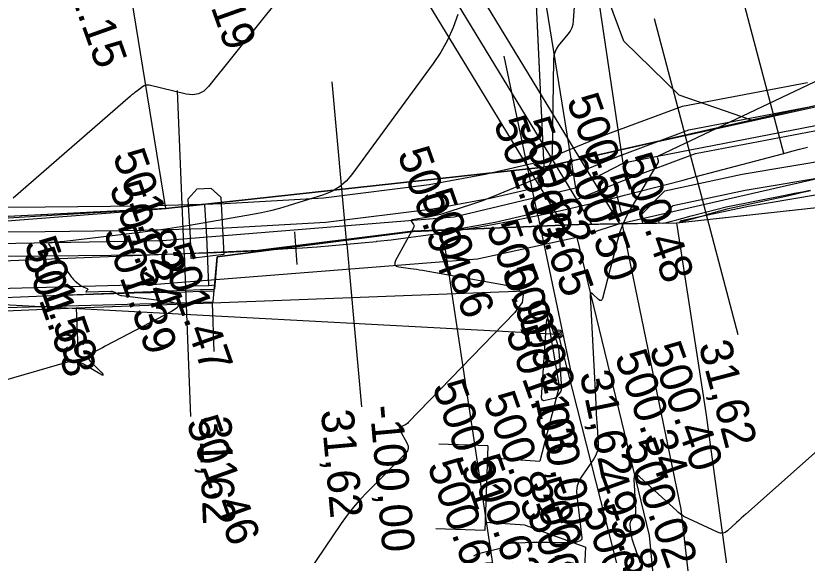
# Model space of a CAD drawing. Extents: x -636600 to -628587, y -1090963 to -1085869.
# Drawn here: x -629666.16 to -629617.63, y -1086381.66 to -1086348.6 of the extents above; entities that cross this region are included whole.
import ezdxf

# ---------------------------------------------------------------- set-up
doc = ezdxf.new("R2010")
doc.units = 0
for name, color, linetype in [('01_OBVOD PÚ', 7, 'Continuous'), ('01_PARCELY_NÁVRH_PC', 7, 'Continuous'), ('07_ELEKTRO', 7, 'Continuous'), ('07_OCH_P A POPISY TI', 7, 'Continuous'), ('07_PLYNOVOD', 7, 'Continuous'), ('07_SDĚLOVACÍ', 7, 'Continuous'), ('07_VODOVOD', 7, 'Continuous'), ('20', 7, 'Continuous'), ('23', 7, 'Continuous'), ('33', 7, 'Continuous'), ('40', 7, 'Continuous'), ('53', 7, 'Continuous'), ('60', 7, 'Continuous'), ('Ex_Major Contours', 7, 'Continuous'), ('Ex_Minor Contours', 7, 'Continuous'), ('HEKTOMETRY20', 7, 'Continuous'), ('HL_BODY', 7, 'Continuous'), ('koty_vše', 7, 'Continuous'), ('POLOMERY', 7, 'Continuous'), ('situace_osa', 7, 'Continuous'), ('situace_těleso', 7, 'Continuous'), ('situace_vozovka', 7, 'Continuous'), ('VRCHOLY', 7, 'Continuous')]:
    doc.layers.add(name, color=color, linetype=linetype)

msp = doc.modelspace()

# ---------------------------------------------------------------- linework, layer by layer
at = {"layer": '01_OBVOD PÚ'}
msp.add_lwpolyline([(-629689.354, -1086367.094), (-629654.053, -1086366.13), (-629653.803, -1086363.368), (-629641.798, -1086361.823), (-629631.628, -1086361.386), (-629625.633, -1086361.296), (-629602.827, -1086358.793)], dxfattribs=at)
at = {"layer": '01_PARCELY_NÁVRH_PC'}
for points in [[(-629655.041, -1086238.256), (-629648.464, -1086268.359), (-629639.035, -1086308.858), (-629634.491, -1086342.708), (-629633.787, -1086357.876), (-629621.038, -1086354.997), (-629625.478, -1086353.468), (-629628.87, -1086350.151), (-629630.497, -1086345.744), (-629635.588, -1086308.227), (-629651.132, -1086238.256)], [(-629610.099, -1086352.527), (-629633.787, -1086357.876), (-629656.963, -1086360.414), (-629685.902, -1086361.891), (-629700.061, -1086360.713), (-629744.149, -1086352.37), (-629754.531, -1086351.285), (-629768.857, -1086351.157), (-629785.49, -1086352.245), (-629783.849, -1086359.674), (-629759.729, -1086357.373), (-629749.184, -1086357.843), (-629735.91, -1086359.966), (-629716.48, -1086363.436), (-629712.009, -1086364.014), (-629696.199, -1086366.075), (-629689.354, -1086367.094), (-629654.053, -1086366.13), (-629653.803, -1086363.368), (-629641.798, -1086361.823), (-629631.628, -1086361.386), (-629625.633, -1086361.296), (-629602.827, -1086358.793)]]:
    msp.add_lwpolyline(points, dxfattribs=at)
at = {"layer": '07_ELEKTRO'}
msp.add_lwpolyline([(-629626.694, -1086361.312), (-629626.731, -1086361.134), (-629625.85, -1086360.237), (-629621.421, -1086359.291), (-629610.437, -1086357.441), (-629602.929, -1086357.28), (-629597.955, -1086358.528), (-629591.769, -1086360.949), (-629582.284, -1086366.294), (-629576.911, -1086369.056), (-629572.191, -1086370.575), (-629565.708, -1086373.176), (-629563.781, -1086370.232), (-629559.894, -1086371.558), (-629553.974, -1086372.661), (-629550.441, -1086372.808), (-629542.308, -1086372.585), (-629538.368, -1086371.844), (-629535.005, -1086369.488), (-629534.793, -1086368.284), (-629513.351, -1086366.424), (-629511.848, -1086373.068)], dxfattribs=at)
at = {"layer": '07_OCH_P A POPISY TI'}
for p in [(-629653.407, -1086363.237), (-629655.398, -1086363.475)]:
    msp.add_line(p, (-629655.398, -1086363.475), dxfattribs=at)
for points in [[(-629629.106, -1086361.348), (-629641.459, -1086341.069)], [(-629632.571, -1086361.427), (-629644.021, -1086342.63)], [(-629690.929, -1086360.016), (-629683.438, -1086360.163), (-629677.799, -1086360.715), (-629671.184, -1086360.349), (-629664.371, -1086360.319), (-629658.347, -1086360.244), (-629653.338, -1086360.1), (-629647.293, -1086359.758), (-629640.816, -1086358.944), (-629637.366, -1086358.302), (-629633.991, -1086357.531), (-629629.846, -1086355.841), (-629625.281, -1086354.144), (-629617.614, -1086352.684)], [(-629639.254, -1086361.705), (-629636.757, -1086361.24), (-629633.085, -1086360.401), (-629628.757, -1086358.637), (-629624.472, -1086357.044), (-629617.17, -1086355.654), (-629611.632, -1086355.05), (-629608.572, -1086354.762), (-629604.194, -1086354.947), (-629599.735, -1086355.661), (-629593.576, -1086357.64), (-629586.937, -1086360.353), (-629580.024, -1086363.738), (-629569.632, -1086367.481), (-629562.852, -1086369.435), (-629561.053, -1086369.997), (-629560.816, -1086371.343), (-629560.459, -1086375.955), (-629559.745, -1086377.242), (-629559.695, -1086380.438)], [(-629627.712, -1086361.327), (-629627.818, -1086360.813), (-629626.352, -1086359.322), (-629621.609, -1086358.309), (-629610.532, -1086356.443), (-629602.816, -1086356.277), (-629597.649, -1086357.574), (-629591.339, -1086360.043), (-629581.81, -1086365.414), (-629576.527, -1086368.129), (-629571.851, -1086369.633), (-629566.096, -1086371.943), (-629564.193, -1086369.035), (-629559.64, -1086370.588), (-629553.861, -1086371.665), (-629550.434, -1086371.808), (-629542.414, -1086371.587), (-629541.077, -1086371.336)], [(-629625.47, -1086361.278), (-629625.347, -1086361.153), (-629621.233, -1086360.274), (-629610.343, -1086358.439), (-629603.042, -1086358.283), (-629598.26, -1086359.483), (-629592.198, -1086361.854), (-629582.759, -1086367.175), (-629577.295, -1086369.983), (-629572.531, -1086371.516), (-629565.32, -1086374.409), (-629563.37, -1086371.429), (-629560.148, -1086372.528), (-629554.087, -1086373.658), (-629550.448, -1086373.809), (-629542.201, -1086373.582), (-629539.85, -1086373.14)], [(-629655.398, -1086363.475), (-629655.455, -1086362.174), (-629655.561, -1086360.233), (-629655.584, -1086359.819), (-629655.032, -1086359.203), (-629654.618, -1086359.18), (-629654.204, -1086359.157), (-629653.588, -1086359.71), (-629653.565, -1086360.123), (-629653.457, -1086362.075), (-629653.407, -1086363.237)], [(-629639.254, -1086361.705), (-629641.814, -1086361.808), (-629651.478, -1086363)], [(-629689.737, -1086363.04), (-629683.613, -1086363.16), (-629677.863, -1086363.723), (-629671.095, -1086363.349), (-629664.346, -1086363.319), (-629658.285, -1086363.243), (-629653.21, -1086363.098), (-629651.478, -1086363)]]:
    msp.add_lwpolyline(points, dxfattribs=at)
at = {"layer": '07_PLYNOVOD'}
for points in [[(-629654.325, -1086365.124), (-629654.456, -1086362.125), (-629654.563, -1086360.178)], [(-629655.248, -1086365.154), (-629654.325, -1086365.124), (-629653.959, -1086365.094)]]:
    msp.add_lwpolyline(points, dxfattribs=at)
at = {"layer": '07_SDĚLOVACÍ'}
msp.add_lwpolyline([(-629690.92, -1086361.516), (-629683.526, -1086361.661), (-629677.831, -1086362.219), (-629671.139, -1086361.849), (-629664.359, -1086361.819), (-629658.316, -1086361.744), (-629653.274, -1086361.599), (-629647.157, -1086361.253), (-629640.585, -1086360.427), (-629637.062, -1086359.771), (-629633.538, -1086358.966), (-629629.301, -1086357.239), (-629624.877, -1086355.594), (-629617.392, -1086354.169)], dxfattribs=at)
at = {"layer": '07_VODOVOD'}
msp.add_lwpolyline([(-629641.96, -1086343.131), (-629630.847, -1086361.375)], dxfattribs=at)
at = {"layer": '20'}
for p, q in [((-629625.624, -1086361.292), (-629602.849, -1086358.79)), ((-629623.814, -1086372.938), (-629625.624, -1086361.292)), ((-629621.94, -1086386.65), (-629623.814, -1086372.938)), ((-629637.217, -1086374.968), (-629640.215, -1086374.862)), ((-629637.217, -1086374.968), (-629637.402, -1086380.159)), ((-629637.402, -1086380.159), (-629640.4, -1086380.052))]:
    msp.add_line(p, q, dxfattribs=at)
at = {"layer": '23'}
for p, q in [((-629656.963, -1086360.414), (-629661.857, -1086330.392)), ((-629634.491, -1086342.708), (-629633.787, -1086357.876)), ((-629633.787, -1086357.876), (-629656.963, -1086360.414)), ((-629654.128, -1086366.189), (-629633.834, -1086365.427)), ((-629633.834, -1086365.427), (-629632.831, -1086371.331)), ((-629667.933, -1086366.727), (-629662.462, -1086366.505)), ((-629662.462, -1086366.505), (-629654.128, -1086366.189)), ((-629662.462, -1086366.505), (-629662.34, -1086369.502)), ((-629654.128, -1086366.189), (-629654.014, -1086369.187)), ((-629632.831, -1086371.331), (-629634.03, -1086375.906)), ((-629637.242, -1086375.668), (-629634.03, -1086375.906)), ((-629634.922, -1086379.82), (-629637.384, -1086379.659)), ((-629634.922, -1086379.82), (-629631.195, -1086381.171)), ((-629631.304, -1086383.077), (-629631.195, -1086381.171))]:
    msp.add_line(p, q, dxfattribs=at)
at = {"layer": '33'}
for radius in [0.25, 0.158, 0.05]:
    msp.add_circle((-629632.871, -1086368.109), radius, dxfattribs=at)
at = {"layer": '40'}
for p, q in [((-629628.905, -1086357.639), (-629635.102, -1086315.962)), ((-629634.491, -1086342.708), (-629631.842, -1086359.139)), ((-629610.301, -1086354.029), (-629628.905, -1086357.639)), ((-629628.992, -1086361.31), (-629609.519, -1086356.86)), ((-629631.842, -1086359.139), (-629628.905, -1086357.639)), ((-629639.276, -1086360.917), (-629631.842, -1086359.139)), ((-629657.172, -1086362.367), (-629639.276, -1086360.917)), ((-629628.992, -1086361.31), (-629631.755, -1086362.195)), ((-629628.992, -1086361.31), (-629625.38, -1086378.842)), ((-629631.755, -1086362.195), (-629637.843, -1086363.518)), ((-629631.755, -1086362.195), (-629627.319, -1086380.464)), ((-629689.743, -1086363.008), (-629657.172, -1086362.367)), ((-629637.843, -1086363.518), (-629657.524, -1086365.081)), ((-629657.524, -1086365.081), (-629689.364, -1086365.93)), ((-629625.38, -1086378.842), (-629623.769, -1086392.797)), ((-629627.319, -1086380.464), (-629626.1, -1086392.478))]:
    msp.add_line(p, q, dxfattribs=at)
at = {"layer": '53'}
for p in [(-629668.617, -1086366.206), (-629623.21, -1086406.032)]:
    msp.add_line(p, (-629632.871, -1086368.109), dxfattribs=at)
at = {"layer": '60'}
msp.add_line((-629656.963, -1086360.414), (-629688.898, -1086362.369), dxfattribs=at)
at = {"layer": 'Ex_Major Contours'}
msp.add_lwpolyline([(-629616.254, -1086374.601), (-629621.389, -1086379.152), (-629621.53, -1086379.278), (-629621.671, -1086379.403), (-629621.812, -1086379.53), (-629621.952, -1086379.656), (-629622.512, -1086380.163), (-629622.656, -1086380.264), (-629622.807, -1086380.313), (-629622.967, -1086380.31), (-629623.134, -1086380.255), (-629625.181, -1086379.286), (-629625.183, -1086379.285), (-629625.184, -1086379.285), (-629625.186, -1086379.286), (-629625.187, -1086379.288), (-629625.192, -1086379.296), (-629625.194, -1086379.298), (-629625.195, -1086379.299), (-629625.197, -1086379.299), (-629625.199, -1086379.298), (-629625.303, -1086379.218), (-629625.321, -1086379.204), (-629625.339, -1086379.19), (-629625.357, -1086379.176), (-629625.375, -1086379.162), (-629625.515, -1086379.051), (-629625.544, -1086379.027), (-629625.573, -1086379.003), (-629625.601, -1086378.978), (-629625.629, -1086378.953), (-629627.902, -1086376.852), (-629628.066, -1086376.731), (-629628.179, -1086376.718), (-629628.242, -1086376.814), (-629628.254, -1086377.017), (-629628.18, -1086378.427), (-629628.176, -1086378.495), (-629628.173, -1086378.563), (-629628.169, -1086378.631), (-629628.164, -1086378.699), (-629628.147, -1086378.97), (-629628.148, -1086379.036), (-629628.16, -1086379.099), (-629628.183, -1086379.16), (-629628.216, -1086379.217), (-629628.421, -1086379.515), (-629628.461, -1086379.585), (-629628.486, -1086379.658), (-629628.498, -1086379.736), (-629628.495, -1086379.816), (-629628.423, -1086380.408), (-629628.404, -1086380.533), (-629628.379, -1086380.656), (-629628.346, -1086380.778), (-629628.307, -1086380.899), (-629627.866, -1086382.13)], dxfattribs=at)
at = {"layer": 'Ex_Minor Contours'}
for points in [[(-629631.554, -1086342.958), (-629631.968, -1086348.897), (-629632.001, -1086349.124), (-629632.066, -1086349.338), (-629632.165, -1086349.539), (-629632.296, -1086349.727), (-629632.888, -1086350.451), (-629633.018, -1086350.639), (-629633.112, -1086350.84), (-629633.17, -1086351.054), (-629633.191, -1086351.281), (-629633.274, -1086357.048), (-629633.348, -1086357.578), (-629633.553, -1086358.02), (-629633.888, -1086358.373), (-629634.354, -1086358.638), (-629636.83, -1086359.662), (-629637.188, -1086359.806), (-629637.548, -1086359.941), (-629637.911, -1086360.069), (-629638.277, -1086360.188), (-629640.124, -1086360.77), (-629640.303, -1086360.824), (-629640.484, -1086360.871), (-629640.667, -1086360.911), (-629640.851, -1086360.946), (-629641.856, -1086361.117), (-629641.898, -1086361.13), (-629641.918, -1086361.151), (-629641.918, -1086361.181), (-629641.897, -1086361.219), (-629641.771, -1086361.388), (-629641.747, -1086361.431), (-629641.737, -1086361.474), (-629641.741, -1086361.519), (-629641.759, -1086361.565), (-629642.866, -1086363.607), (-629642.92, -1086363.752), (-629642.907, -1086363.862), (-629642.825, -1086363.939), (-629642.677, -1086363.981), (-629641.946, -1086364.081), (-629641.763, -1086364.107), (-629641.581, -1086364.135), (-629641.399, -1086364.164), (-629641.218, -1086364.196), (-629636.088, -1086365.115), (-629635.367, -1086365.342), (-629635.038, -1086365.695), (-629635.099, -1086366.174), (-629635.55, -1086366.78), (-629642.088, -1086373.537), (-629642.137, -1086373.583), (-629642.191, -1086373.624), (-629642.248, -1086373.658), (-629642.309, -1086373.688), (-629642.56, -1086373.793), (-629642.611, -1086373.823), (-629642.638, -1086373.862), (-629642.641, -1086373.91), (-629642.621, -1086373.965), (-629642.155, -1086374.819), (-629642.094, -1086374.977), (-629642.088, -1086375.128), (-629642.136, -1086375.271), (-629642.239, -1086375.405), (-629644.618, -1086377.796), (-629645.046, -1086378.248), (-629645.452, -1086378.718), (-629645.836, -1086379.206), (-629646.197, -1086379.713), (-629650.846, -1086386.578)], [(-629649.945, -1086347.446), (-629654.344, -1086352.937), (-629654.63, -1086353.216), (-629654.953, -1086353.387), (-629655.313, -1086353.45), (-629655.71, -1086353.404), (-629657.974, -1086352.858), (-629658.086, -1086352.843), (-629658.193, -1086352.853), (-629658.294, -1086352.887), (-629658.39, -1086352.946), (-629658.764, -1086353.233), (-629658.857, -1086353.305), (-629658.949, -1086353.379), (-629659.04, -1086353.454), (-629659.129, -1086353.531), (-629666.319, -1086359.783)], [(-629639.061, -1086348.515), (-629639.338, -1086349.317), (-629639.68, -1086350.086), (-629640.087, -1086350.823), (-629640.56, -1086351.528), (-629645.545, -1086358.325), (-629645.905, -1086358.745), (-629646.317, -1086359.094), (-629646.779, -1086359.371), (-629647.293, -1086359.577), (-629649.452, -1086360.257), (-629649.994, -1086360.418), (-629650.54, -1086360.56), (-629651.091, -1086360.683), (-629651.646, -1086360.787), (-629655.509, -1086361.445), (-629656.306, -1086361.575), (-629657.105, -1086361.696), (-629657.905, -1086361.806), (-629658.707, -1086361.906), (-629663.349, -1086362.456), (-629663.435, -1086362.465), (-629663.521, -1086362.473), (-629663.608, -1086362.479), (-629663.694, -1086362.484), (-629664.041, -1086362.498), (-629664.11, -1086362.51), (-629664.146, -1086362.539), (-629664.148, -1086362.585), (-629664.115, -1086362.648), (-629662.766, -1086364.598), (-629662.71, -1086364.672), (-629662.65, -1086364.741), (-629662.584, -1086364.805), (-629662.513, -1086364.863), (-629662.147, -1086365.145), (-629662.109, -1086365.172), (-629662.069, -1086365.197), (-629662.028, -1086365.219), (-629661.985, -1086365.239), (-629661.779, -1086365.326), (-629661.757, -1086365.338), (-629661.748, -1086365.354), (-629661.75, -1086365.372), (-629661.764, -1086365.392), (-629661.842, -1086365.479), (-629661.856, -1086365.498), (-629661.857, -1086365.512), (-629661.846, -1086365.519), (-629661.823, -1086365.521), (-629660.318, -1086365.479), (-629660.259, -1086365.481), (-629660.202, -1086365.492), (-629660.147, -1086365.512), (-629660.095, -1086365.54), (-629659.89, -1086365.669), (-629659.837, -1086365.698), (-629659.783, -1086365.721), (-629659.726, -1086365.738), (-629659.667, -1086365.749), (-629656.715, -1086366.119), (-629656.324, -1086366.206), (-629656.175, -1086366.335), (-629656.269, -1086366.509), (-629656.606, -1086366.726), (-629660.166, -1086368.584), (-629660.337, -1086368.674), (-629660.508, -1086368.763), (-629660.678, -1086368.853), (-629660.849, -1086368.943), (-629661.532, -1086369.304), (-629661.664, -1086369.4), (-629661.721, -1086369.509), (-629661.7, -1086369.629), (-629661.604, -1086369.761), (-629660.933, -1086370.45), (-629660.82, -1086370.577), (-629660.795, -1086370.634), (-629660.857, -1086370.623), (-629661.006, -1086370.544), (-629662.011, -1086369.95), (-629662.246, -1086369.84), (-629662.488, -1086369.783), (-629662.736, -1086369.779), (-629662.991, -1086369.828), (-629666.944, -1086370.985)], [(-629610.043, -1086349.274), (-629626.764, -1086357.203), (-629626.795, -1086357.224), (-629626.814, -1086357.249), (-629626.821, -1086357.28), (-629626.816, -1086357.317), (-629626.772, -1086357.474), (-629626.765, -1086357.513), (-629626.766, -1086357.551), (-629626.775, -1086357.587), (-629626.792, -1086357.623), (-629628.431, -1086360.371), (-629628.694, -1086360.848), (-629628.92, -1086361.34), (-629629.11, -1086361.847), (-629629.264, -1086362.369), (-629630.176, -1086365.923), (-629630.214, -1086366.016), (-629630.267, -1086366.058), (-629630.334, -1086366.051), (-629630.416, -1086365.993), (-629630.774, -1086365.662), (-629630.852, -1086365.605), (-629630.905, -1086365.599), (-629630.935, -1086365.644), (-629630.94, -1086365.74), (-629630.573, -1086372.771), (-629630.559, -1086373.027), (-629630.544, -1086373.283), (-629630.529, -1086373.539), (-629630.513, -1086373.795), (-629630.449, -1086374.82), (-629630.453, -1086375.07), (-629630.497, -1086375.309), (-629630.582, -1086375.537), (-629630.707, -1086375.754), (-629631.482, -1086376.879), (-629631.633, -1086377.144), (-629631.729, -1086377.422), (-629631.772, -1086377.713), (-629631.762, -1086378.017), (-629631.447, -1086380.609), (-629631.447, -1086380.666), (-629631.464, -1086380.713), (-629631.498, -1086380.751), (-629631.547, -1086380.779), (-629631.779, -1086380.871), (-629631.837, -1086380.892), (-629631.896, -1086380.906), (-629631.957, -1086380.913), (-629632.019, -1086380.915), (-629633.491, -1086380.885), (-629633.738, -1086380.882), (-629633.985, -1086380.882), (-629634.232, -1086380.886), (-629634.479, -1086380.893), (-629635.831, -1086380.941), (-629635.895, -1086380.947), (-629635.957, -1086380.962), (-629636.015, -1086380.986), (-629636.071, -1086381.018), (-629636.29, -1086381.164), (-629636.345, -1086381.198), (-629636.403, -1086381.227), (-629636.464, -1086381.25), (-629636.527, -1086381.268), (-629637.706, -1086381.551), (-629637.912, -1086381.62), (-629638.094, -1086381.723)]]:
    msp.add_lwpolyline(points, dxfattribs=at)
msp.add_lwpolyline([(-629632.898, -1086368.922), (-629632.853, -1086369.183), (-629632.827, -1086369.448), (-629632.703, -1086371.419), (-629632.704, -1086371.487), (-629632.716, -1086371.552), (-629632.739, -1086371.614), (-629632.773, -1086371.673), (-629632.932, -1086371.903), (-629632.975, -1086371.955), (-629633.025, -1086371.997), (-629633.082, -1086372.029), (-629633.146, -1086372.051), (-629633.698, -1086372.185), (-629633.798, -1086372.195), (-629633.866, -1086372.168), (-629633.905, -1086372.105), (-629633.912, -1086372.005), (-629633.617, -1086367.436), (-629633.591, -1086367.234), (-629633.546, -1086367.162), (-629633.484, -1086367.219), (-629633.403, -1086367.406), (-629633.041, -1086368.412), (-629632.96, -1086368.665)], close=True, dxfattribs=at)
at = {"layer": 'HEKTOMETRY20'}
for points in [[(-629629.518, -1086358.743), (-629629.032, -1086360.683)], [(-629649.06, -1086361.846), (-629648.934, -1086363.842)]]:
    msp.add_lwpolyline(points, dxfattribs=at)
at = {"layer": 'HL_BODY'}
for points in [[(-629619.058, -1086357.036), (-629621.611, -1086347.368)], [(-629624.439, -1086358.457), (-629626.992, -1086348.789)], [(-629634.147, -1086360.849), (-629636.214, -1086351.065)], [(-629645.857, -1086362.606), (-629646.753, -1086352.646)], [(-629655.84, -1086363.17), (-629656.237, -1086353.178)]]:
    msp.add_lwpolyline(points, dxfattribs=at)
at = {"layer": 'POLOMERY'}
for points in [[(-629619.058, -1086357.036), (-629621.611, -1086347.368)], [(-629624.439, -1086358.457), (-629621.885, -1086368.126)], [(-629634.147, -1086360.849), (-629632.08, -1086370.633)], [(-629645.857, -1086362.606), (-629644.961, -1086372.566)], [(-629655.84, -1086363.17), (-629655.443, -1086373.162)]]:
    msp.add_lwpolyline(points, dxfattribs=at)
at = {"layer": 'situace_osa'}
msp.add_lwpolyline([(-629668.979, -1086363.692), (-629663.982, -1086363.493), (-629658.986, -1086363.295), (-629655.84, -1086363.17), (-629654.932, -1086363.133), (-629654.024, -1086363.097), (-629653.99, -1086363.095), (-629653.115, -1086363.058), (-629652.207, -1086363.017), (-629651.299, -1086362.974), (-629650.391, -1086362.926), (-629649.484, -1086362.874), (-629648.997, -1086362.844), (-629648.576, -1086362.817), (-629647.67, -1086362.754), (-629646.763, -1086362.684), (-629645.857, -1086362.606), (-629644.95, -1086362.52), (-629644.044, -1086362.426), (-629644.015, -1086362.423), (-629643.138, -1086362.324), (-629642.233, -1086362.213), (-629641.33, -1086362.095), (-629640.427, -1086361.968), (-629639.526, -1086361.832), (-629639.06, -1086361.759), (-629638.626, -1086361.689), (-629637.727, -1086361.537), (-629636.83, -1086361.377), (-629635.934, -1086361.209), (-629635.04, -1086361.033), (-629634.147, -1086360.849), (-629634.144, -1086360.848), (-629633.259, -1086360.657), (-629632.372, -1086360.458), (-629631.486, -1086360.252), (-629630.602, -1086360.04), (-629629.719, -1086359.824), (-629629.275, -1086359.713), (-629628.837, -1086359.603), (-629627.957, -1086359.378), (-629627.076, -1086359.15), (-629626.197, -1086358.92), (-629625.318, -1086358.689), (-629624.439, -1086358.457), (-629624.435, -1086358.456), (-629623.178, -1086358.124), (-629619.601, -1086357.18), (-629619.058, -1086357.036), (-629618.574, -1086356.908), (-629618.091, -1086356.781), (-629617.607, -1086356.655)], dxfattribs=at)
at = {"layer": 'situace_těleso'}
for points in [[(-629616.215, -1086353.908), (-629633.787, -1086357.876), (-629656.963, -1086360.414), (-629671.488, -1086361.155)], [(-629617.421, -1086359.335), (-629617.907, -1086359.44), (-629618.395, -1086359.547), (-629618.944, -1086359.667), (-629622.562, -1086360.459), (-629623.814, -1086360.81), (-629623.817, -1086360.811), (-629624.693, -1086361.057), (-629625.485, -1086361.28)], [(-629653.994, -1086365.477), (-629653.803, -1086363.368), (-629641.798, -1086361.823), (-629631.628, -1086361.386), (-629625.633, -1086361.296), (-629625.485, -1086361.28)], [(-629653.994, -1086365.477), (-629654.837, -1086365.504), (-629655.747, -1086365.531), (-629658.895, -1086365.606), (-629663.893, -1086365.757), (-629668.888, -1086365.968)]]:
    msp.add_lwpolyline(points, dxfattribs=at)
at = {"layer": 'situace_vozovka'}
for points in [[(-629671.465, -1086361.539), (-629656.963, -1086360.414), (-629633.787, -1086357.876), (-629627.263, -1086356.403), (-629616.198, -1086353.979)], [(-629626.434, -1086361.308), (-629625.626, -1086361.097), (-629624.744, -1086360.865), (-629623.864, -1086360.633), (-629623.861, -1086360.632), (-629622.604, -1086360.3), (-629618.966, -1086359.586), (-629618.413, -1086359.478), (-629617.922, -1086359.382), (-629617.434, -1086359.287)], [(-629626.434, -1086361.308), (-629631.628, -1086361.386), (-629641.798, -1086361.823), (-629653.803, -1086363.368), (-629653.982, -1086365.347)], [(-629668.889, -1086365.94), (-629663.893, -1086365.742), (-629658.897, -1086365.543), (-629655.751, -1086365.418), (-629654.842, -1086365.382), (-629653.982, -1086365.347)]]:
    msp.add_lwpolyline(points, dxfattribs=at)
at = {"layer": 'VRCHOLY'}
msp.add_lwpolyline([(-629639.881, -1086362.535), (-629636.913, -1086382.314)], dxfattribs=at)

# ---------------------------------------------------------------- texts
at = {"layer": 'koty_vše'}
for s, p in [('502.19', (-629655.959, -1086343.151)), ('502.15', (-629663.887, -1086344.255)), ('500.54', (-629632.401, -1086353.768)), ('501.13', (-629636.875, -1086355.154)), ('500.62', (-629635.357, -1086355.215)), ('501.82', (-629660.24, -1086357.158)), ('500.94', (-629642.775, -1086357.038)), ('500.50', (-629632.517, -1086357.356)), ('500.48', (-629629.12, -1086357.421)), ('500.65', (-629635.27, -1086358.271)), ('501.34', (-629660.449, -1086359.111)), ('500.86', (-629641.358, -1086359.594)), ('500.99', (-629637.336, -1086361.54)), ('501.39', (-629660.805, -1086361.817)), ('501.59', (-629665.665, -1086362.534)), ('501.63', (-629665.759, -1086363.197)), ('501.47', (-629657.406, -1086362.933)), ('500.99', (-629636.373, -1086364.222)), ('501.03', (-629636.138, -1086367.994)), ('500.40', (-629627.34, -1086368.984)), ('500.34', (-629629.457, -1086369.478)), ('500.91', (-629640.637, -1086371.311)), ('500.83', (-629637.526, -1086372.034)), ('501.46', (-629655.732, -1086373.507)), ('500.02', (-629628.905, -1086374.888)), ('500.60', (-629640.945, -1086376.153)), ('500.63', (-629638.437, -1086375.896)), ('499.82', (-629630.763, -1086376.74)), ('500.47', (-629634.692, -1086377.299)), ('500.20', (-629634.83, -1086379.124)), ('500.05', (-629631.423, -1086378.976))]:
    msp.add_text(s, height=2, rotation=289.5414, dxfattribs=at).set_placement(p)
at = {"layer": 'POLOMERY'}
for s, rotation, p in [('31,62', 284.7939, (-629624.302, -1086368.764)), ('31,62', 281.9291, (-629631.591, -1086370.53)), ('-100,00', 281.9291, (-629634.526, -1086371.15)), ('31,62', 275.1407, (-629647.451, -1086372.79)), ('-100,00', 275.1407, (-629644.463, -1086372.521)), ('31,62', 272.2759, (-629654.944, -1086373.142))]:
    msp.add_text(s, height=2, rotation=rotation, dxfattribs=at).set_placement(p)

doc.saveas('drawing.dxf')
